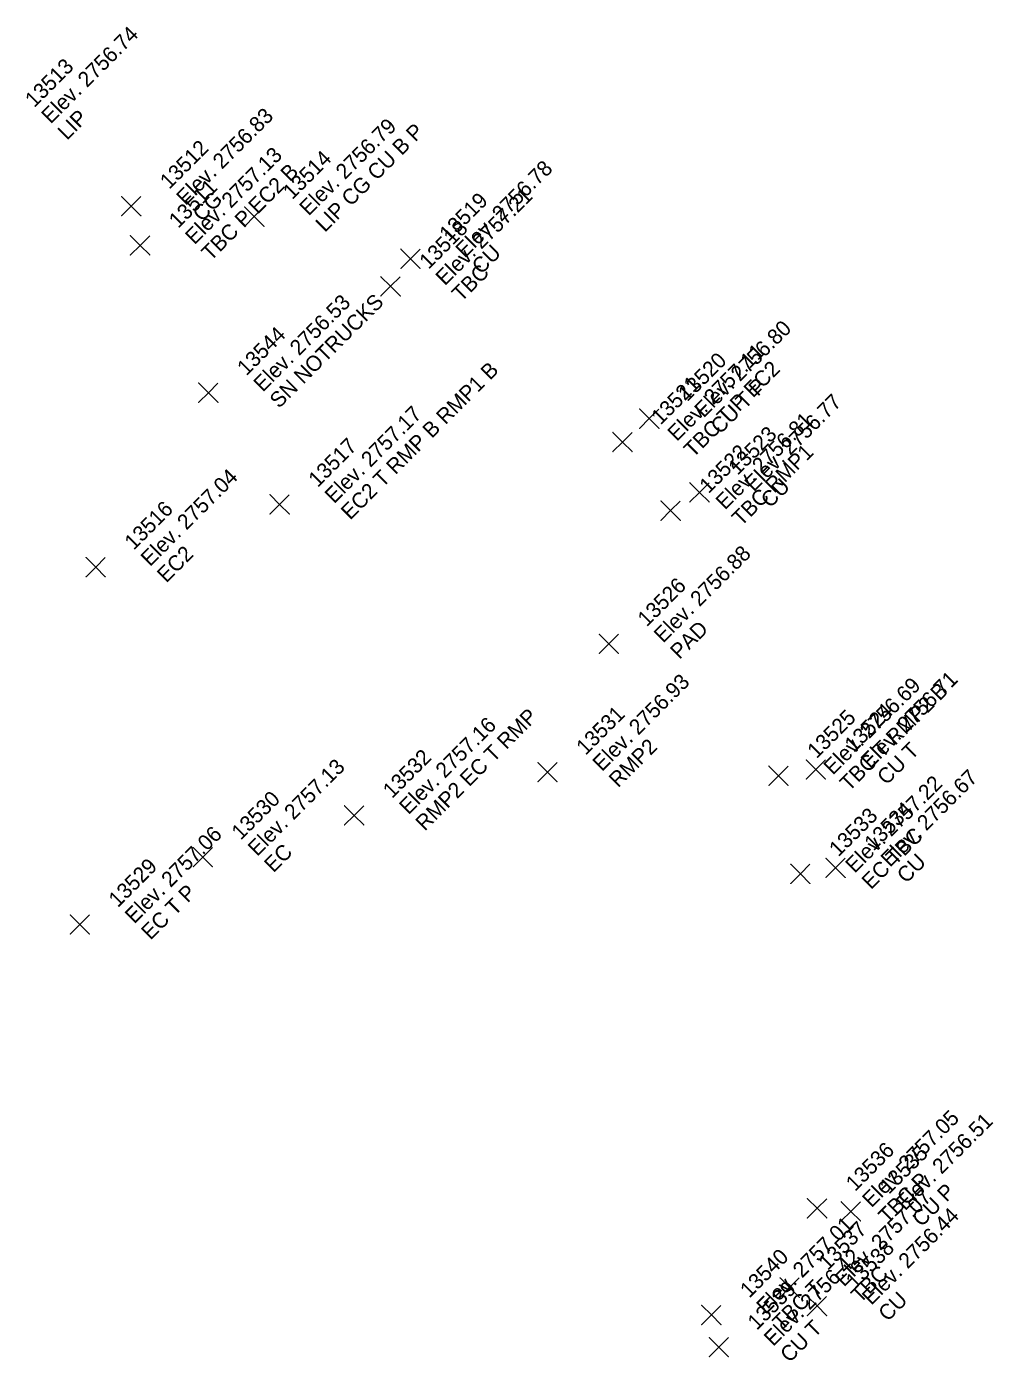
# Model space of a CAD drawing. Extents: x 2493999 to 2503109, y 700767 to 706646.
# Drawn here: x 2502338.22 to 2502353.32, y 703164.16 to 703184.99 of the extents above; entities that cross this region are included whole.
import ezdxf

# ---------------------------------------------------------------- set-up
doc = ezdxf.new("R2010")
doc.units = 0
doc.layers.add('ALG_CL_BLUE_Horiz', color=7, linetype='Continuous')
doc.layers.add('DES_SURFACE_Existing-Ground', color=7, linetype='Continuous')

msp = doc.modelspace()

# ---------------------------------------------------------------- linework, layer by layer
at = {"layer": 'ALG_CL_BLUE_Horiz'}
for points in [[(2502339.858, 703182.183), (2502339.708, 703182.333), (2502339.858, 703182.183), (2502339.708, 703182.033), (2502339.858, 703182.183), (2502340.008, 703182.033), (2502339.858, 703182.183), (2502340.008, 703182.333)], [(2502341.779, 703182.02), (2502341.629, 703182.17), (2502341.779, 703182.02), (2502341.629, 703181.87), (2502341.779, 703182.02), (2502341.929, 703181.87), (2502341.779, 703182.02), (2502341.929, 703182.17)], [(2502339.996, 703181.572), (2502339.846, 703181.722), (2502339.996, 703181.572), (2502339.846, 703181.422), (2502339.996, 703181.572), (2502340.146, 703181.422), (2502339.996, 703181.572), (2502340.146, 703181.722)], [(2502344.219, 703181.363), (2502344.069, 703181.513), (2502344.219, 703181.363), (2502344.069, 703181.213), (2502344.219, 703181.363), (2502344.369, 703181.213), (2502344.219, 703181.363), (2502344.369, 703181.513)], [(2502343.907, 703180.932), (2502343.757, 703181.082), (2502343.907, 703180.932), (2502343.757, 703180.782), (2502343.907, 703180.932), (2502344.057, 703180.782), (2502343.907, 703180.932), (2502344.057, 703181.082)], [(2502341.062, 703179.271), (2502340.912, 703179.421), (2502341.062, 703179.271), (2502340.912, 703179.121), (2502341.062, 703179.271), (2502341.212, 703179.121), (2502341.062, 703179.271), (2502341.212, 703179.421)], [(2502347.947, 703178.866), (2502347.797, 703179.016), (2502347.947, 703178.866), (2502347.797, 703178.716), (2502347.947, 703178.866), (2502348.097, 703178.716), (2502347.947, 703178.866), (2502348.097, 703179.016)], [(2502347.529, 703178.501), (2502347.379, 703178.651), (2502347.529, 703178.501), (2502347.379, 703178.351), (2502347.529, 703178.501), (2502347.679, 703178.351), (2502347.529, 703178.501), (2502347.679, 703178.651)], [(2502348.731, 703177.715), (2502348.581, 703177.865), (2502348.731, 703177.715), (2502348.581, 703177.565), (2502348.731, 703177.715), (2502348.881, 703177.565), (2502348.731, 703177.715), (2502348.881, 703177.865)], [(2502342.175, 703177.528), (2502342.025, 703177.678), (2502342.175, 703177.528), (2502342.025, 703177.378), (2502342.175, 703177.528), (2502342.325, 703177.378), (2502342.175, 703177.528), (2502342.325, 703177.678)], [(2502348.28, 703177.43), (2502348.13, 703177.58), (2502348.28, 703177.43), (2502348.13, 703177.28), (2502348.28, 703177.43), (2502348.43, 703177.28), (2502348.28, 703177.43), (2502348.43, 703177.58)], [(2502339.303, 703176.547), (2502339.153, 703176.697), (2502339.303, 703176.547), (2502339.153, 703176.397), (2502339.303, 703176.547), (2502339.453, 703176.397), (2502339.303, 703176.547), (2502339.453, 703176.697)], [(2502347.315, 703175.351), (2502347.165, 703175.501), (2502347.315, 703175.351), (2502347.165, 703175.201), (2502347.315, 703175.351), (2502347.465, 703175.201), (2502347.315, 703175.351), (2502347.465, 703175.501)], [(2502346.358, 703173.347), (2502346.208, 703173.497), (2502346.358, 703173.347), (2502346.208, 703173.197), (2502346.358, 703173.347), (2502346.508, 703173.197), (2502346.358, 703173.347), (2502346.508, 703173.497)], [(2502349.965, 703173.291), (2502349.815, 703173.441), (2502349.965, 703173.291), (2502349.815, 703173.141), (2502349.965, 703173.291), (2502350.115, 703173.141), (2502349.965, 703173.291), (2502350.115, 703173.441)], [(2502350.547, 703173.388), (2502350.397, 703173.538), (2502350.547, 703173.388), (2502350.397, 703173.238), (2502350.547, 703173.388), (2502350.697, 703173.238), (2502350.547, 703173.388), (2502350.697, 703173.538)], [(2502343.338, 703172.672), (2502343.188, 703172.822), (2502343.338, 703172.672), (2502343.188, 703172.522), (2502343.338, 703172.672), (2502343.488, 703172.522), (2502343.338, 703172.672), (2502343.488, 703172.822)], [(2502340.975, 703172.02), (2502340.825, 703172.17), (2502340.975, 703172.02), (2502340.825, 703171.87), (2502340.975, 703172.02), (2502341.125, 703171.87), (2502340.975, 703172.02), (2502341.125, 703172.17)], [(2502350.306, 703171.759), (2502350.156, 703171.909), (2502350.306, 703171.759), (2502350.156, 703171.609), (2502350.306, 703171.759), (2502350.456, 703171.609), (2502350.306, 703171.759), (2502350.456, 703171.909)], [(2502350.856, 703171.853), (2502350.706, 703172.003), (2502350.856, 703171.853), (2502350.706, 703171.703), (2502350.856, 703171.853), (2502351.006, 703171.703), (2502350.856, 703171.853), (2502351.006, 703172.003)], [(2502339.055, 703170.969), (2502338.905, 703171.119), (2502339.055, 703170.969), (2502338.905, 703170.819), (2502339.055, 703170.969), (2502339.205, 703170.819), (2502339.055, 703170.969), (2502339.205, 703171.119)], [(2502350.567, 703166.537), (2502350.417, 703166.687), (2502350.567, 703166.537), (2502350.417, 703166.387), (2502350.567, 703166.537), (2502350.717, 703166.387), (2502350.567, 703166.537), (2502350.717, 703166.687)], [(2502351.094, 703166.49), (2502350.944, 703166.64), (2502351.094, 703166.49), (2502350.944, 703166.34), (2502351.094, 703166.49), (2502351.244, 703166.34), (2502351.094, 703166.49), (2502351.244, 703166.64)], [(2502350.139, 703165.3), (2502349.989, 703165.45), (2502350.139, 703165.3), (2502349.989, 703165.15), (2502350.139, 703165.3), (2502350.289, 703165.15), (2502350.139, 703165.3), (2502350.289, 703165.45)], [(2502348.916, 703164.872), (2502348.766, 703165.022), (2502348.916, 703164.872), (2502348.766, 703164.722), (2502348.916, 703164.872), (2502349.066, 703164.722), (2502348.916, 703164.872), (2502349.066, 703165.022)], [(2502350.566, 703165.013), (2502350.416, 703165.163), (2502350.566, 703165.013), (2502350.416, 703164.863), (2502350.566, 703165.013), (2502350.716, 703164.863), (2502350.566, 703165.013), (2502350.716, 703165.163)], [(2502349.033, 703164.37), (2502348.883, 703164.52), (2502349.033, 703164.37), (2502348.883, 703164.22), (2502349.033, 703164.37), (2502349.183, 703164.22), (2502349.033, 703164.37), (2502349.183, 703164.52)]]:
    msp.add_lwpolyline(points, dxfattribs=at)

# ---------------------------------------------------------------- texts
at = {"layer": 'DES_SURFACE_Existing-Ground'}
for s, p in [('Elev. 2756.74', (2502338.6, 703183.457)), ('13513', (2502338.345, 703183.712)), ('LIP', (2502338.854, 703183.202)), ('Elev. 2756.83', (2502340.707, 703182.183)), ('Elev. 2756.79', (2502342.628, 703182.02)), ('LIP CG CU B P', (2502342.882, 703181.765)), ('13512', (2502340.452, 703182.438)), ('Elev. 2757.13', (2502340.845, 703181.572)), ('13514', (2502342.373, 703182.275)), ('TBC P EC2 B', (2502341.099, 703181.317)), ('Elev. 2756.78', (2502345.068, 703181.363)), ('13511', (2502340.59, 703181.827)), ('CG', (2502340.961, 703181.928)), ('Elev. 2757.21', (2502344.756, 703180.932)), ('13519', (2502344.813, 703181.618)), ('13518', (2502344.501, 703181.187)), ('CU', (2502345.322, 703181.108)), ('TBC', (2502345.01, 703180.677)), ('Elev. 2756.53', (2502341.911, 703179.271)), ('SN NOTRUCKS', (2502342.165, 703179.016)), ('13544', (2502341.656, 703179.526)), ('Elev. 2756.80', (2502348.796, 703178.866)), ('Elev. 2757.11', (2502348.378, 703178.501)), ('13520', (2502348.541, 703179.121)), ('EC2 T RMP B RMP1 B', (2502343.278, 703177.273)), ('TBC T P EC2', (2502348.632, 703178.246)), ('13521', (2502348.123, 703178.756)), ('CU T P', (2502349.05, 703178.611)), ('Elev. 2756.77', (2502349.58, 703177.715)), ('Elev. 2757.17', (2502343.024, 703177.528)), ('Elev. 2756.81', (2502349.129, 703177.43)), ('13517', (2502342.769, 703177.783)), ('13523', (2502349.325, 703177.97)), ('13522', (2502348.874, 703177.685)), ('TBC RMP1', (2502349.383, 703177.175)), ('Elev. 2757.04', (2502340.152, 703176.547)), ('CU', (2502349.834, 703177.46)), ('13516', (2502339.897, 703176.802)), ('EC2', (2502340.406, 703176.292)), ('Elev. 2756.88', (2502348.164, 703175.351)), ('13526', (2502347.909, 703175.606)), ('PAD', (2502348.418, 703175.096)), ('Elev. 2756.93', (2502347.207, 703173.347)), ('Elev. 2756.69', (2502350.814, 703173.291)), ('Elev. 2756.71', (2502351.396, 703173.388)), ('TBC T RMP2 B', (2502351.068, 703173.036)), ('13524', (2502351.141, 703173.643)), ('Elev. 2757.16', (2502344.187, 703172.672)), ('RMP2 EC T RMP', (2502344.441, 703172.417)), ('13531', (2502346.952, 703173.602)), ('13525', (2502350.559, 703173.546)), ('RMP2', (2502347.461, 703173.092)), ('CU T', (2502351.65, 703173.133)), ('13532', (2502343.932, 703172.927)), ('Elev. 2757.13', (2502341.824, 703172.02)), ('Elev. 2756.67', (2502351.705, 703171.853)), ('Elev. 2757.22', (2502351.155, 703171.759)), ('13530', (2502341.569, 703172.275)), ('13533', (2502350.9, 703172.014)), ('13534', (2502351.45, 703172.108)), ('Elev. 2757.06', (2502339.904, 703170.969)), ('EC TBC', (2502351.409, 703171.504)), ('EC', (2502342.078, 703171.765)), ('13529', (2502339.649, 703171.224)), ('CU', (2502351.959, 703171.598)), ('EC T P', (2502340.158, 703170.714)), ('Elev. 2757.05', (2502351.416, 703166.537)), ('Elev. 2756.51', (2502351.943, 703166.49)), ('13536', (2502351.161, 703166.792)), ('13535', (2502351.688, 703166.745)), ('TBC P', (2502351.67, 703166.282)), ('CU P', (2502352.197, 703166.235)), ('Elev. 2757.07', (2502350.988, 703165.3)), ('Elev. 2756.44', (2502351.415, 703165.013)), ('Elev. 2757.01', (2502349.765, 703164.872)), ('13537', (2502350.733, 703165.555)), ('13540', (2502349.51, 703165.127)), ('Elev. 2756.42', (2502349.882, 703164.37)), ('13538', (2502351.16, 703165.268)), ('TBC T', (2502350.019, 703164.617)), ('TBC', (2502351.242, 703165.045)), ('13539', (2502349.627, 703164.625)), ('CU', (2502351.669, 703164.758)), ('CU T', (2502350.136, 703164.115))]:
    msp.add_text(s, height=0.24, rotation=45, dxfattribs=at).set_placement(p)

doc.saveas('drawing.dxf')
